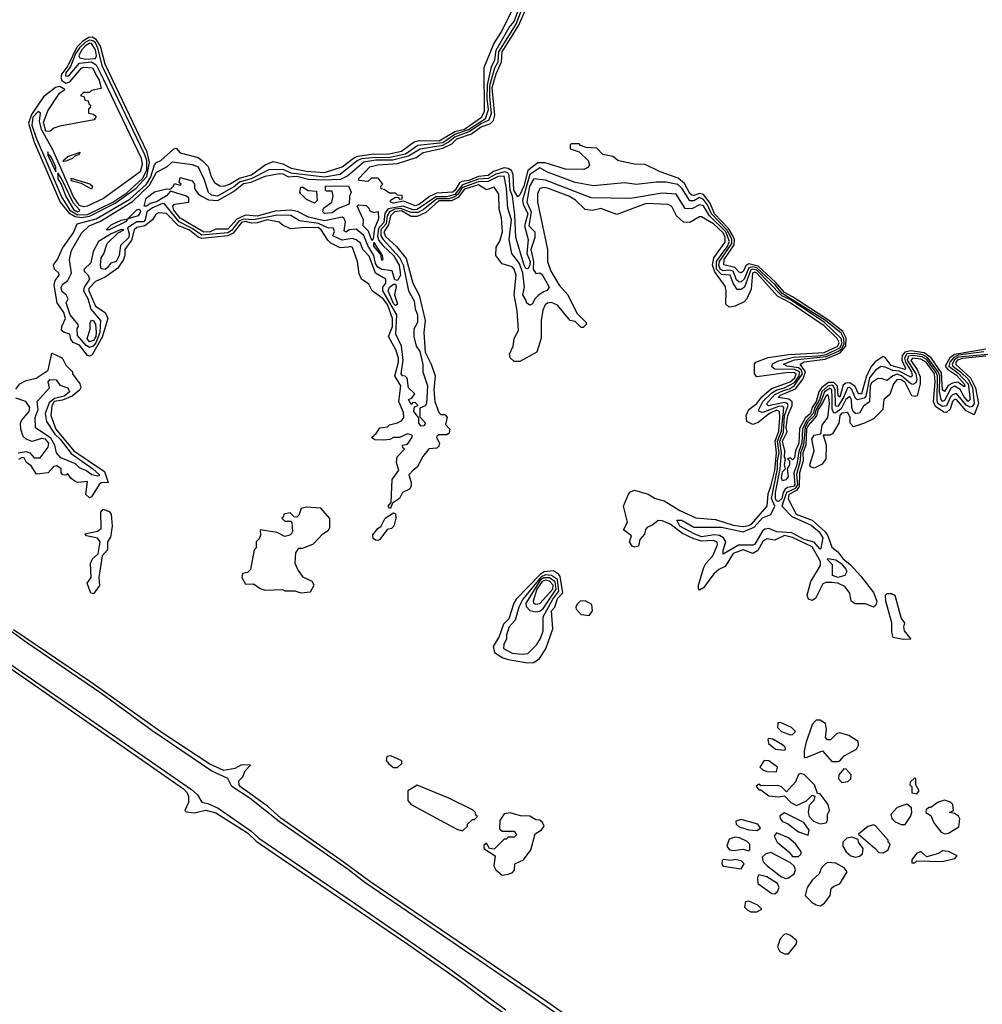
# Model space of a CAD drawing. Extents: x 2737310 to 2869991, y 870230 to 1012730.
# Tile 362 of 479: x 2796622 to 2801496, y 961534 to 966518. Entities that reach past the tile are written whole.
import ezdxf

# ---------------------------------------------------------------- set-up
doc = ezdxf.new("R2010")
doc.units = 0

msp = doc.modelspace()

# ---------------------------------------------------------------- linework, layer by layer
at = {"layer": '0CON02XD'}
for points in [[(2799275, 965140), (2799247, 965123), (2799230, 965105), (2799219.3, 965080.7), (2799205, 965073.3), (2799187.5, 965085), (2799187, 965097), (2799170, 965125), (2799177.5, 965165), (2799170, 965235), (2799152.9, 965285), (2799113.3, 965335), (2799100, 965405), (2799112.2, 965505), (2799094.2, 965565), (2799086.9, 965665), (2799075, 965727.1), (2799045, 965724.5), (2798995, 965698.8), (2798945, 965698.4), (2798875, 965672.9), (2798861.5, 965665), (2798842.7, 965635), (2798825, 965620.9), (2798795, 965611.8), (2798735, 965611.8), (2798665, 965556.4), (2798637.3, 965542.7), (2798605, 965542.9), (2798552.6, 965562.6), (2798521.5, 965558.5), (2798494.7, 965545.3), (2798483.2, 965525), (2798477.5, 965485), (2798450.8, 965455), (2798450.4, 965425), (2798461.9, 965405), (2798545.3, 965315.3), (2798563, 965277), (2798591.2, 965145), (2798618.8, 965095), (2798623.9, 965053.9), (2798636.2, 965025), (2798636.7, 964985), (2798618.3, 964951.7), (2798617.5, 964915), (2798630, 964865), (2798647.9, 964837.9), (2798663.6, 964773.6), (2798663.8, 964735), (2798686.2, 964665), (2798682, 964575), (2798675, 964563.3), (2798648.3, 964551.7), (2798648.3, 964508.3), (2798677.5, 964475), (2798668.3, 964461.7), (2798655, 964460), (2798643.3, 964475), (2798642.5, 964502.5), (2798617.5, 964535), (2798621.7, 964558.3), (2798640, 964565), (2798625, 964580), (2798611.7, 964578.3), (2798605, 964570), (2798590, 964595), (2798608.3, 964601.7), (2798622.5, 964625), (2798591.2, 964655), (2798583.8, 964703.8), (2798573.3, 964713.3), (2798560, 964715), (2798553.3, 964725), (2798564.4, 964795), (2798556, 964865), (2798526.8, 964926.8), (2798531.4, 965025), (2798460, 965145), (2798460, 965165), (2798476, 965185), (2798476.2, 965205), (2798423.8, 965235), (2798391.7, 965321.7), (2798358.8, 965355), (2798347.3, 965387.3), (2798325, 965404), (2798305, 965410.8), (2798255, 965402.5), (2798207.5, 965425), (2798216.4, 965446.4), (2798210, 965465), (2798185, 965463.3), (2798135, 965486.7), (2798039.5, 965499.5), (2797995, 965527.5), (2797925, 965528.9), (2797805.5, 965505.5), (2797755, 965509.3), (2797732.2, 965497.8), (2797695, 965451.1), (2797675, 965438.8), (2797545, 965427.1), (2797495, 965462.1), (2797428.6, 965495), (2797355.5, 965585.5), (2797345, 965587.5), (2797295, 965566.7), (2797266.2, 965545), (2797257.1, 965505), (2797248, 965495), (2797215, 965494.4), (2797167.5, 965465), (2797176.7, 965435), (2797174.3, 965415), (2797132, 965375), (2797125.8, 965325), (2797110, 965295), (2797083.9, 965286.1), (2797065, 965262.5), (2797055, 965253.8), (2797035, 965257.5), (2797030.8, 965275), (2797035, 965312.5), (2797047.7, 965332.3), (2797064.5, 965385.5), (2797120.7, 965439.3), (2797150, 965455), (2797136.1, 965456.1), (2797085, 965434.2), (2797020.8, 965395), (2796994.2, 965345), (2796982.4, 965287.6), (2796947.5, 965255), (2796947.5, 965245), (2796968.9, 965225), (2796974.5, 965205), (2796948.1, 965165), (2796944.4, 965145), (2796966.7, 965106.7), (2796982.2, 965052.2), (2797030.8, 964995), (2797028.2, 964935), (2797006.8, 964883.2), (2796993.8, 964866.2), (2796975, 964858.6), (2796958.5, 964868.5), (2796915, 964920), (2796912.5, 964955), (2796920, 964965), (2796917.5, 964975), (2796878, 965025), (2796857.5, 965085), (2796867.5, 965105), (2796857.5, 965125), (2796835, 965142.5), (2796832.5, 965165), (2796840.7, 965179.3), (2796865, 965197.5), (2796883.8, 965235), (2796873.3, 965305), (2796885, 965350), (2796935, 965437.5), (2796973.3, 965475), (2797030.9, 965499.1), (2797192.4, 965597.6), (2797279.6, 965680.4), (2797315, 965746.7), (2797366.1, 965773.9), (2797395, 965798.8), (2797495, 965786.2), (2797525, 965773.3), (2797555, 965712.5), (2797576.2, 965645), (2797591.7, 965631.7), (2797625, 965627.1), (2797705, 965672.5), (2797735, 965697.1), (2797795, 965714.6), (2797885, 965759.4), (2797955, 965762.2), (2797995, 965743.5), (2798165, 965722.9), (2798245, 965735.8), (2798330.8, 965805), (2798354.1, 965815.9), (2798425, 965823.2), (2798489.5, 965820.5), (2798575, 965840), (2798637.4, 965882.6), (2798765, 965896.1), (2798825, 965939.1), (2798895, 965962.8), (2798981.1, 966018.9), (2798995.4, 966064.6), (2798988.8, 966118.8), (2798990.9, 966189.1), (2799010.2, 966279.8), (2799028.1, 966315), (2799035.3, 966364.7), (2799101.1, 966478.9), (2799125, 966508.8), (2799153.8, 966586.2)], [(2801505, 964836.5), (2801375, 964819.8), (2801351.5, 964808.5), (2801332.3, 964785), (2801327.5, 964765), (2801375, 964729.6), (2801424.6, 964675), (2801435.6, 964595), (2801425, 964586.2), (2801405, 964608.8), (2801385, 964647.1), (2801355, 964663.3), (2801338.6, 964655), (2801305, 964591.2), (2801295, 964586.2), (2801288, 964595), (2801280, 964635), (2801280.6, 964715), (2801273.5, 964735), (2801218.5, 964808.5), (2801195, 964821.1), (2801155, 964828.9), (2801115, 964826.7), (2801102, 964805), (2801106.7, 964785), (2801137.5, 964735), (2801141.2, 964715), (2801135, 964708.8), (2801075, 964738.8), (2801042.7, 964742.7), (2801005, 964760), (2800985, 964762), (2800955, 964744.2), (2800925.6, 964705), (2800906.9, 964613.1), (2800898.2, 964601.8), (2800865, 964593.3), (2800855, 964601.2), (2800835, 964646), (2800825, 964655.6), (2800814.2, 964655), (2800793.8, 964605), (2800765, 964560), (2800753.7, 964563.7), (2800750.9, 964645), (2800742.8, 964662.8), (2800735, 964667.7), (2800715, 964663.8), (2800683.5, 964636.5), (2800671.9, 964595), (2800648.4, 964555), (2800640, 964525), (2800604.4, 964485.6), (2800585.2, 964445), (2800582.4, 964375), (2800566.9, 964333.1), (2800557.8, 964265), (2800541.8, 964225), (2800547.7, 964165), (2800540, 964155), (2800510.5, 964149.5), (2800498.8, 964141.2), (2800488.2, 964125), (2800481.1, 964095), (2800465, 964079.4), (2800455, 964082.9), (2800449.4, 964095), (2800449.5, 964125), (2800472, 964245), (2800479.4, 964325), (2800470.8, 964385), (2800489.6, 964430.4), (2800495.3, 964515), (2800513.3, 964565), (2800509.2, 964575), (2800495, 964580), (2800414.3, 964564.3), (2800404.1, 964574.1), (2800445, 964621.1), (2800489.5, 964640.5), (2800519.9, 964650.1), (2800545, 964666.2), (2800586, 964725), (2800579.6, 964745), (2800565.3, 964755.3), (2800507.5, 964765), (2800490, 964775), (2800545, 964796.1), (2800706.4, 964813.6), (2800769, 964841), (2800785.9, 964854.1), (2800796.9, 964875), (2800795.2, 964905.2), (2800780.9, 964930.9), (2800702.7, 964995), (2800483.1, 965133.1), (2800447, 965177), (2800355, 965262.4), (2800335, 965267.8), (2800315, 965262.5), (2800290.6, 965205), (2800275, 965190.8), (2800265, 965190), (2800251.5, 965201.5), (2800234.2, 965245), (2800215, 965250.9), (2800185, 965246.7), (2800168.6, 965255), (2800161.5, 965275), (2800166.2, 965295), (2800228, 965385), (2800228.4, 965405), (2800220.3, 965425), (2800202.7, 965455), (2800124.8, 965534.8), (2800105, 965580.8), (2800085, 965607.5), (2800065, 965618.1), (2800035, 965601.4), (2800015, 965602), (2799975, 965666.2), (2799955, 965684), (2799895, 965696), (2799845, 965696.7), (2799745, 965683.3), (2799685, 965692.5), (2799527, 965677), (2799435, 965693.8), (2799295, 965746.2), (2799255, 965769.2), (2799205, 965734), (2799168.8, 965605), (2799171.2, 965585), (2799194.6, 965535), (2799178.5, 965475), (2799196.9, 965405), (2799190, 965335), (2799207.1, 965295), (2799205.5, 965275), (2799195, 965256.7), (2799185, 965258.8), (2799176.9, 965275), (2799134.2, 965415), (2799128.7, 965531.3), (2799116.7, 965625), (2799106.2, 965655), (2799099.8, 965729.8), (2799093.1, 965743.1), (2799078.9, 965748.9), (2799033.6, 965736.4), (2798995, 965713.9), (2798945, 965710.6), (2798865, 965681.8), (2798825, 965634), (2798785, 965622.4), (2798729, 965621), (2798635, 965557.1), (2798615, 965556.2), (2798564.1, 965574.1), (2798488.6, 965561.4), (2798471.5, 965538.5), (2798465, 965492.5), (2798438.6, 965461.4), (2798433.1, 965423.1), (2798440.9, 965400.9), (2798460, 965375), (2798515.6, 965325), (2798542.9, 965275), (2798550, 965225), (2798535, 965197.5), (2798522, 965202), (2798507.3, 965247.3), (2798455, 965254.3), (2798435, 965266), (2798423.6, 965285), (2798414.5, 965325), (2798384.5, 965374.5), (2798365, 965426.2), (2798325, 965457.5), (2798290, 965455), (2798275, 965443.3), (2798265, 965450), (2798271.2, 965495), (2798265, 965512.5), (2798255, 965518.8), (2798165, 965500), (2798085, 965518.6), (2798027.8, 965547.8), (2797995, 965554.4), (2797915, 965549.4), (2797825, 965524.5), (2797765, 965529.4), (2797722.1, 965507.9), (2797675, 965458.6), (2797615, 965458.8), (2797586.2, 965443.8), (2797555, 965443.3), (2797435, 965514.3), (2797403.1, 965555), (2797398, 965575), (2797405.8, 965584.2), (2797478.8, 965595), (2797478.8, 965615), (2797465.7, 965625.7), (2797385, 965650), (2797365, 965626.7), (2797315, 965597.1), (2797282, 965588), (2797265, 965574), (2797252.5, 965575), (2797262.5, 965615), (2797305, 965646.2), (2797365, 965662.5), (2797385, 965660), (2797400, 965675), (2797405, 965690), (2797435, 965680), (2797440, 965685), (2797430, 965695), (2797435, 965720), (2797495, 965702.5), (2797507.5, 965685), (2797507.5, 965665), (2797513.9, 965653.9), (2797526.1, 965636.1), (2797543.3, 965625), (2797577.3, 965607.3), (2797625, 965602.5), (2797705, 965648.6), (2797755, 965688.5), (2797794.6, 965695.4), (2797865, 965725.8), (2797935, 965740), (2797955, 965738.6), (2797983.1, 965723.1), (2798025, 965726.2), (2798085, 965711.9), (2798155, 965706.9), (2798248.3, 965711.7), (2798281.3, 965728.7), (2798365, 965799.4), (2798425, 965808.5), (2798511.7, 965808.3), (2798591.2, 965828.8), (2798650, 965865), (2798765, 965883.9), (2798792.4, 965897.6), (2798825, 965926), (2798898.3, 965951.7), (2798955, 965991.3), (2798999.2, 966010.8), (2799011.2, 966045), (2799002.6, 966127.4), (2799002.8, 966185), (2799027.3, 966275), (2799045.4, 966305), (2799048.5, 966355), (2799136.2, 966495), (2799163.6, 966566.4)], [(2798874.5, 965964.5), (2798960.8, 966025), (2798976, 966054), (2798974.3, 966275.7), (2799023.2, 966396.8), (2799057.9, 966452.1), (2799120, 966575)], [(2799016.7, 966156.7), (2799014.6, 966175), (2799034.4, 966244.4), (2799062.1, 966305), (2799064.6, 966355), (2799149.7, 966490.3), (2799181.5, 966565)], [(2796935, 965516.4), (2796975, 965523.5), (2797105, 965589.1), (2797211.5, 965665), (2797265.2, 965724.8), (2797279.2, 965795), (2797267.9, 965847.9), (2797055, 966294), (2797030.5, 966385), (2797008.8, 966418.8), (2796989.2, 966429.2), (2796972.2, 966427.8), (2796940.9, 966409.1), (2796911.2, 966378.8), (2796865, 966285.7), (2796835.4, 966245), (2796830.5, 966225), (2796835, 966210), (2796855, 966196.7), (2796875, 966203.3), (2796935, 966273.3), (2796945, 966278), (2796990, 966275), (2797012, 966232), (2797025, 966212.5), (2797035, 966170), (2796985, 966160), (2796975, 966150), (2796945, 966150), (2796930, 966135), (2796948.3, 966128.3), (2796951.7, 966111.7), (2796968.3, 966108.3), (2796971.7, 966091.7), (2796980, 966085), (2796978.3, 966071.7), (2796970, 966065), (2796970, 966045), (2796995, 966040), (2797008.3, 966028.3), (2796998.3, 966011.7), (2796825, 965980), (2796795, 965970), (2796775, 965952.5), (2796755, 965954), (2796741.7, 965998.3), (2796765, 966057.5), (2796823.9, 966146.1), (2796850, 966165), (2796825, 966180), (2796803.3, 966175), (2796742.9, 966127.1), (2796680.9, 966039.1), (2796666.9, 965995), (2796693.8, 965903.8), (2796827.5, 965595), (2796871.5, 965541.5), (2796902.2, 965522.2), (2796935, 965516.4)], [(2796915, 965530), (2796965, 965532.4), (2797092.9, 965595), (2797165, 965641.5), (2797244.4, 965715), (2797265, 965757.5), (2797265.9, 965805), (2797256.2, 965835), (2797041.7, 966281.7), (2797017.5, 966375), (2797005, 966400.5), (2796991.9, 966411.9), (2796975, 966414.7), (2796955, 966404.6), (2796925, 966376.4), (2796904, 966345), (2796879.3, 966280.7), (2796855, 966248.8), (2796854.2, 966235), (2796865, 966232.9), (2796875, 966240.8), (2796925, 966298.9), (2796985.4, 966305.4), (2797009.7, 966289.7), (2797046.7, 966215), (2797237.8, 965817.8), (2797242.5, 965785), (2797231.4, 965748.6), (2797046.1, 965613.9), (2796963.3, 965575), (2796945, 965571.8), (2796925, 965577.8), (2796895, 965622.5), (2796790, 965860), (2796732.1, 965962.1), (2796722.1, 966005), (2796727.1, 966045), (2796715, 966054), (2796689.2, 966025), (2796683.1, 965985), (2796706.2, 965915), (2796749.2, 965819.2), (2796835, 965618), (2796876.4, 965555), (2796915, 965530)], [(2796955, 966319.4), (2797005, 966322.5), (2797010.6, 966335), (2797005, 966366.7), (2796985, 966397.8), (2796975, 966398.9), (2796953.1, 966385), (2796934.5, 966365), (2796920.8, 966335), (2796926, 966326), (2796955, 966319.4)], [(2801515, 964850), (2801355.7, 964824.3), (2801332.6, 964807.4), (2801309.1, 964765), (2801320, 964750), (2801365, 964719.4), (2801405, 964675.8), (2801408, 964665), (2801405, 964660), (2801373, 964683), (2801345, 964679.1), (2801322.8, 964667.2), (2801305, 964636.2), (2801294.5, 964645), (2801290.2, 964730.2), (2801236.8, 964806.8), (2801201.3, 964831.3), (2801135, 964841.8), (2801104, 964836), (2801091.1, 964818.9), (2801088.5, 964795), (2801107.5, 964755), (2801105, 964747.5), (2801035, 964768.6), (2801005, 964808.8), (2800995, 964813.8), (2800954.4, 964785.6), (2800935.6, 964764.4), (2800909.5, 964715), (2800885, 964624.2), (2800870, 964625), (2800851.8, 964661.8), (2800825, 964679.5), (2800805, 964678.1), (2800792.4, 964667.6), (2800775, 964606.7), (2800766.7, 964615), (2800762.8, 964662.8), (2800745, 964681.1), (2800718.2, 964681.8), (2800683.1, 964656.9), (2800667.9, 964635), (2800655.9, 964585), (2800635.4, 964555), (2800626.2, 964525), (2800599.2, 964500.8), (2800571.2, 964448.8), (2800567.5, 964375), (2800550, 964335), (2800545, 964300), (2800535, 964290), (2800525, 964300), (2800510, 964295), (2800520, 964285), (2800520, 964265), (2800507.5, 964245), (2800513.3, 964205), (2800500.7, 964189.3), (2800485, 964183.3), (2800478.8, 964198.8), (2800485, 964230), (2800500, 964245), (2800494.1, 964265.9), (2800500, 964295), (2800494.3, 964304.3), (2800496.7, 964335), (2800484.6, 964385), (2800508.6, 964431.4), (2800503.8, 964455), (2800511.1, 964515), (2800533.3, 964565), (2800533.2, 964583.2), (2800517, 964597), (2800463.3, 964605), (2800475, 964617.1), (2800550.2, 964649.8), (2800589.3, 964700.7), (2800600.4, 964735), (2800573.3, 964775), (2800595, 964787.1), (2800700.6, 964799.4), (2800777.3, 964832.7), (2800805.5, 964865), (2800806.5, 964906.5), (2800790.1, 964940.1), (2800717.6, 964997.6), (2800536.1, 965116.1), (2800495, 965137.1), (2800450, 965190), (2800361.4, 965271.4), (2800315, 965282.5), (2800298.2, 965271.8), (2800285, 965243.8), (2800275, 965236.7), (2800265, 965240), (2800243.7, 965263.7), (2800187.3, 965277.3), (2800188.5, 965305), (2800240.5, 965379.5), (2800241.8, 965405), (2800233.9, 965425), (2800211.6, 965461.6), (2800140, 965535), (2800119.1, 965589.1), (2800085, 965633.3), (2800065, 965638.2), (2800035, 965628.6), (2800025, 965630.8), (2800015, 965638.8), (2799988.5, 965688.5), (2799955.5, 965715.5), (2799865, 965748.8), (2799790, 965785), (2799735, 965786.7), (2799655, 965803.3), (2799625, 965826.7), (2799575, 965836.7), (2799545, 965868.8), (2799490.7, 965870.7), (2799461.7, 965881.7), (2799455, 965890), (2799415, 965890), (2799410, 965885), (2799410, 965865), (2799455, 965850), (2799500, 965805), (2799507, 965783), (2799499.3, 965770.7), (2799479.3, 965760.7), (2799385, 965761.2), (2799283.1, 965793.1), (2799245, 965793.1), (2799194.4, 965755.6), (2799175, 965676.2), (2799155, 965631.2), (2799145, 965622.5), (2799123.6, 965655), (2799120.6, 965735), (2799112.5, 965755), (2799095.5, 965765.5), (2799075, 965767.8), (2799020.8, 965749.2), (2798995, 965729.5), (2798945, 965723.9), (2798896.7, 965705), (2798860.9, 965699.1), (2798848.2, 965691.8), (2798827.5, 965655), (2798815, 965645.7), (2798735, 965640.8), (2798696.5, 965623.5), (2798645, 965582.9), (2798625, 965576), (2798565, 965600), (2798515, 965590), (2798500, 965595), (2798500, 965605), (2798525, 965620), (2798538.3, 965618.3), (2798545, 965610), (2798558.3, 965611.7), (2798558.3, 965628.3), (2798535, 965630), (2798525, 965640), (2798495, 965640), (2798468.3, 965658.3), (2798451.7, 965661.7), (2798450, 965675), (2798460, 965685), (2798437, 965717), (2798403, 965717), (2798385, 965700), (2798340, 965705), (2798340, 965715), (2798395, 965773.3), (2798435, 965783.3), (2798535, 965790), (2798629.4, 965820.6), (2798664.5, 965845.5), (2798765, 965868.2), (2798810, 965890), (2798835, 965915.5), (2798909.2, 965940.8), (2798956, 965975), (2799006.8, 965993.2), (2799021.8, 966008.2), (2799028.5, 966035), (2799016.7, 966156.7)], [(2801515, 964814.6), (2801395, 964803.2), (2801371.1, 964795), (2801362.1, 964785), (2801362.4, 964772.4), (2801435.9, 964705.9), (2801461.2, 964655), (2801477.1, 964575), (2801455, 964517.5), (2801415, 964537.5), (2801365, 964595.7), (2801355, 964595.7), (2801345, 964586.2), (2801333.6, 964546.4), (2801315, 964529.2), (2801301.7, 964531.7), (2801259.8, 964559.8), (2801250, 964585), (2801257.3, 964685), (2801253.6, 964725), (2801211.5, 964785), (2801185, 964800.4), (2801143.3, 964805), (2801135, 964793.3), (2801167.3, 964747.3), (2801181.1, 964711.1), (2801181.9, 964675), (2801166.2, 964615), (2801155, 964610.8), (2801138.8, 964615), (2801105, 964681.9), (2801085, 964695.6), (2801065, 964697.5), (2801047.1, 964675), (2801028.3, 964621.7), (2800997.5, 964595), (2800993.3, 964545), (2800945, 964497.5), (2800900, 964475), (2800845, 964457.5), (2800826.7, 964475), (2800826.7, 964505), (2800815, 964530), (2800785, 964525.7), (2800775.8, 964514.2), (2800770, 964475), (2800738.2, 964421.8), (2800725, 964415.6), (2800690, 964415), (2800706.5, 964366.5), (2800703.8, 964295), (2800685, 964268.1), (2800645, 964247.8), (2800625.8, 964255), (2800623.5, 964265), (2800644.3, 964335), (2800633.5, 964395), (2800645, 964414.5), (2800678.3, 964421.7), (2800686.2, 964465), (2800714.4, 964505), (2800723.1, 964575), (2800718.6, 964605), (2800715, 964620), (2800705, 964616), (2800689.7, 964580.3), (2800665, 964545.7), (2800657.3, 964512.7), (2800615, 964464.4), (2800606.1, 964445), (2800602.7, 964365), (2800587.1, 964325), (2800589.1, 964285), (2800571.1, 964225), (2800569.7, 964155), (2800555.3, 964134.7), (2800517.1, 964115), (2800513, 964093), (2800554.2, 964015), (2800635, 963984.2), (2800700.8, 963925), (2800714.2, 963905), (2800735, 963847.5), (2800765, 963823.8), (2800790.2, 963790.2), (2800828.9, 963758.9), (2800881.3, 963701.3), (2800945, 963618), (2800962.5, 963575), (2800957.5, 963555), (2800945, 963544), (2800905, 963561.2), (2800852, 963562), (2800832.5, 963575), (2800826.2, 963615), (2800799.5, 963649.5), (2800765.6, 963665.6), (2800735, 963670), (2800705, 963670), (2800688.3, 963661.7), (2800660, 963605), (2800652.5, 963587.5), (2800635, 963578), (2800616.2, 963585), (2800610, 963605), (2800628.1, 963675), (2800677.5, 963755), (2800676.9, 963775), (2800635, 963850), (2800535, 963897.8), (2800495, 963907.5), (2800445, 963883.3), (2800405, 963890), (2800385, 963876.7), (2800359.5, 963830.5), (2800335, 963816.7), (2800285, 963834), (2800235, 963815.7), (2800195, 963750), (2800162.5, 963735), (2800136.1, 963713.9), (2800085, 963642), (2800065, 963631.2), (2800058.8, 963638.8), (2800059.2, 963655), (2800085.8, 963745), (2800096, 963765), (2800132.5, 963805), (2800155, 963860), (2800153.6, 963873.6), (2800135, 963882), (2800075, 963878.1), (2800035, 963890.6), (2799978, 963918), (2799915, 963964.2), (2799875, 963982), (2799855, 963983.3), (2799828.1, 963961.9), (2799800.8, 963949.2), (2799791.7, 963938.3), (2799786.1, 963913.9), (2799762.5, 963887.5), (2799755, 963853.3), (2799735, 963847.5), (2799723.6, 963853.6), (2799710, 963875), (2799720, 963905), (2799680, 963935), (2799700, 963975), (2799680, 964055), (2799705, 964116.7), (2799715, 964128), (2799735, 964136.2), (2799805, 964116.7), (2799840, 964095), (2799885, 964082.5), (2799965, 964033.8), (2800045, 963996.2), (2800145, 963988), (2800235, 963960), (2800285, 963952.5), (2800315, 963957.1), (2800327.5, 963965), (2800406.2, 964055), (2800411.3, 964118.7), (2800426.4, 964155), (2800445.4, 964235.4), (2800454.5, 964325), (2800447.3, 964385), (2800466, 964435), (2800471.8, 964505), (2800469.4, 964535), (2800455, 964541.1), (2800418, 964525), (2800360.8, 964479.2), (2800335, 964468.8), (2800304.2, 964484.2), (2800301.2, 964515), (2800314.2, 964545.8), (2800355, 964575.8), (2800380.2, 964609.8), (2800428.2, 964651.8), (2800524, 964685), (2800547.5, 964705), (2800554.1, 964724.1), (2800545, 964730.6), (2800515, 964732.2), (2800355, 964710), (2800342.5, 964725), (2800342.5, 964775), (2800350, 964785), (2800411.7, 964808.3), (2800516.6, 964823.4), (2800695, 964833.4), (2800764.2, 964865), (2800771.9, 964885), (2800760.8, 964905), (2800695, 964968.9), (2800524, 965085), (2800458.9, 965118.9), (2800355, 965235.5), (2800345, 965239.5), (2800333.1, 965235), (2800326.2, 965155), (2800304, 965106), (2800290.7, 965089.3), (2800245, 965067.5), (2800215, 965062.5), (2800198.3, 965078.3), (2800200, 965145), (2800195, 965170), (2800141.7, 965241.7), (2800130, 965275), (2800137.3, 965312.7), (2800195, 965392.5), (2800194.3, 965415), (2800185, 965439.2), (2800135, 965485.6), (2800075, 965520), (2800065, 965520), (2800015, 965492.5), (2799983.9, 965493.9), (2799947.5, 965525), (2799925, 965572.5), (2799905, 965583.3), (2799795, 965588), (2799645, 965532.5), (2799565, 965563.3), (2799523, 965553), (2799485, 965557.5), (2799436.7, 965605), (2799402.5, 965625), (2799295, 965665.8), (2799275, 965668.8), (2799256.4, 965663.6), (2799243.9, 965636.1), (2799243.8, 965595), (2799293.8, 965355), (2799294, 965295), (2799311.2, 965245), (2799353.3, 965175), (2799397.5, 965125), (2799443, 965033), (2799490, 964985), (2799490, 964975), (2799475, 964960), (2799465, 964960), (2799435, 964990), (2799410, 964995), (2799345, 965072.5), (2799315, 965086.7), (2799295, 965083.3), (2799283.3, 965075), (2799271.7, 965048.3), (2799263.3, 964995), (2799263, 964907), (2799240, 964835), (2799155, 964787.5), (2799125, 964787.5), (2799106.4, 964806.4), (2799102, 964825), (2799121.2, 964865), (2799126.1, 964903.9), (2799147.5, 964945), (2799141.2, 965045), (2799126.2, 965125), (2799136.7, 965225), (2799125.9, 965255.9), (2799115, 965267.5), (2799065, 965282.5), (2799032.5, 965325), (2799033.9, 965366.1), (2799053.6, 965396.4), (2799066.2, 965445), (2799062.5, 965515), (2799049.3, 965559.3), (2799047.5, 965635), (2799025, 965670), (2798985, 965657.5), (2798945, 965683.1), (2798875, 965660), (2798842, 965618), (2798808.7, 965601.3), (2798745, 965601.5), (2798678, 965542), (2798635, 965522.5), (2798605, 965522.9), (2798555, 965550.4), (2798519.2, 965545), (2798499.1, 965525), (2798490.2, 965479.8), (2798465.6, 965445), (2798475, 965420.8), (2798530.6, 965370.6), (2798579.7, 965309.7), (2798611.9, 965185), (2798644.4, 965124.4), (2798675.6, 964995), (2798668.1, 964935), (2798675.6, 964835), (2798706, 964775), (2798726, 964715), (2798719.4, 964645), (2798723.8, 964585), (2798745, 964530), (2798755, 964520), (2798775, 964520), (2798787, 964507), (2798778.3, 964468.3), (2798800, 964445), (2798796.7, 964425), (2798785, 964416.7), (2798745, 964417.5), (2798735, 964410), (2798732.5, 964402.5), (2798747.5, 964375), (2798745, 964360), (2798735, 964350), (2798693.6, 964346.4), (2798663, 964307), (2798635, 964252.5), (2798615, 964237.5), (2798592.5, 964215), (2798604, 964175), (2798603.8, 964156.2), (2798595, 964142.5), (2798560, 964125), (2798545.8, 964094.2), (2798510, 964070), (2798500, 964045), (2798493.9, 964043.9), (2798487.5, 964055), (2798502.5, 964075), (2798508.8, 964191.2), (2798541.7, 964238.3), (2798530, 964275), (2798532.5, 964305), (2798570, 964345), (2798561.7, 964351.7), (2798560, 964365), (2798585, 964370), (2798610, 964405), (2798610, 964415), (2798585, 964422.5), (2798545, 964402.5), (2798515, 964402.5), (2798496.4, 964393.6), (2798465, 964390), (2798420.7, 964390.7), (2798403.6, 964403.6), (2798426.4, 964423.6), (2798445, 964452.5), (2798485, 964457.5), (2798495, 964466.7), (2798535, 964477.5), (2798555, 964487.5), (2798567.5, 964505), (2798565, 964530), (2798542, 964585), (2798552, 964665), (2798521.1, 964715), (2798540, 964785), (2798540, 964805), (2798526.8, 964846.8), (2798488.8, 964915), (2798508.9, 964965), (2798510, 965005), (2798485, 965076), (2798462, 965105), (2798407.5, 965145), (2798389.3, 965179.3), (2798353.3, 965205), (2798341.7, 965231.7), (2798332.5, 965295), (2798306.7, 965365), (2798295, 965370), (2798285, 965366.7), (2798245, 965364), (2798197.9, 965387.9), (2798182.4, 965402.4), (2798149.2, 965455), (2798134.5, 965464.5), (2798067, 965467), (2797995, 965460), (2797956.4, 965476.4), (2797935, 965493.3), (2797875, 965504.4), (2797825, 965490), (2797795, 965488.8), (2797765, 965496.1), (2797745, 965491.5), (2797702.5, 965437.5), (2797676.5, 965423.5), (2797545, 965411.2), (2797525, 965418.2), (2797482.4, 965452.4), (2797425, 965476.5), (2797365, 965537.1), (2797325, 965540.8), (2797309.7, 965530.3), (2797295, 965505.8), (2797255, 965474.3), (2797215, 965467.1), (2797200.8, 965455), (2797187.2, 965402.8), (2797154.5, 965355.5), (2797154.3, 965325), (2797146.9, 965305), (2797118.8, 965261.2), (2797055, 965215.8), (2797005, 965193.3), (2796972.4, 965157.6), (2796972, 965145), (2797005, 965068.8), (2797055, 965036.7), (2797068, 965005), (2797038.8, 964911.2), (2796988.7, 964821.3), (2796975, 964814.2), (2796965, 964819.2), (2796925, 964870), (2796892, 964885), (2796881.3, 964901.3), (2796876.5, 964926.5), (2796845, 964935.8), (2796834.3, 964945), (2796835.7, 964965), (2796854.3, 965005), (2796845, 965036.2), (2796811.2, 965085), (2796796.9, 965175), (2796801.7, 965198.3), (2796822, 965225), (2796820, 965235), (2796798.1, 965255), (2796793.4, 965276.6), (2796813.3, 965305), (2796838.8, 965361.2), (2796892.4, 965437.6), (2796913.3, 965485), (2797009.2, 965510.8), (2797179.6, 965610.4), (2797264.3, 965685.7), (2797286.6, 965723.4), (2797305, 965784), (2797315, 965795.8), (2797336.7, 965805), (2797402.5, 965865), (2797415, 965867.5), (2797434.1, 965844.1), (2797525, 965820), (2797546.7, 965805), (2797576.7, 965775), (2797591.2, 965725), (2797607.5, 965695), (2797635, 965677.5), (2797655, 965676.2), (2797685, 965686), (2797734.5, 965715.5), (2797795, 965733.3), (2797865, 965784), (2797905, 965800), (2797955, 965788), (2797997.3, 965767.3), (2798075, 965751.1), (2798165, 965744.4), (2798255, 965774.2), (2798312.1, 965817.9), (2798333, 965827), (2798415, 965840), (2798485, 965837.8), (2798555, 965852.5), (2798619.1, 965900.9), (2798645, 965907.5), (2798746.7, 965905), (2798825, 965952), (2798874.5, 965964.5)], [(2796805, 965747.5), (2796805, 965772.5), (2796785, 965816.7), (2796775, 965832.5), (2796770, 965830), (2796765, 965850), (2796765, 965832.5), (2796805, 965747.5)], [(2796845, 965800), (2796842.5, 965805), (2796865, 965826.7), (2796928.3, 965848.3), (2796920, 965835), (2796901.7, 965828.3), (2796890, 965815), (2796855, 965802.5), (2796845, 965800)], [(2796915, 965546.2), (2796925, 965550), (2796926.7, 965555), (2796891.9, 965591.9), (2796833.8, 965715), (2796815, 965742.5), (2796815, 965713.3), (2796833, 965683), (2796855, 965623.8), (2796895, 965558), (2796915, 965546.2)], [(2801775, 959797.1), (2800571.5, 960631.5), (2799166.4, 961606.4), (2798370, 962150), (2798285, 962215.6), (2797937.3, 962457.3), (2797788.8, 962575), (2797696.1, 962636.1), (2797676.1, 962676.1), (2797594.4, 962714.4), (2797290.3, 962920.3), (2797037.5, 963105), (2796656.1, 963366.1), (2796422, 963535), (2796212, 963685), (2796110.2, 963730.2), (2796075, 963781.9), (2795890.2, 963910.2), (2795531.8, 964181.8), (2795069.6, 964549.6), (2794751.4, 964811.4), (2794179.1, 965309.1), (2793756, 965706)], [(2796985, 965660), (2796935, 965690), (2796885, 965703.3), (2796883, 965717), (2796977, 965687), (2796990, 965675), (2796985, 965660)], [(2801524.3, 964824.3), (2801375, 964809.8), (2801355, 964796.2), (2801343.8, 964775), (2801347.5, 964765), (2801385.2, 964735.2), (2801426.1, 964696.1), (2801446.1, 964655), (2801455.5, 964575), (2801445, 964560), (2801435, 964557.1), (2801415, 964566.7), (2801365, 964626.2), (2801345, 964620), (2801335, 964609.2), (2801315, 964564), (2801295, 964560.5), (2801272.9, 964572.9), (2801267.1, 964587.1), (2801269.2, 964715), (2801262.7, 964732.7), (2801215, 964798), (2801191.2, 964811.2), (2801145, 964819.2), (2801122.2, 964815), (2801115.4, 964795), (2801160.4, 964725), (2801165.4, 964695), (2801159.6, 964680.4), (2801145, 964672), (2801135, 964675.8), (2801087.1, 964715), (2801065, 964723.3), (2801043.3, 964715), (2801015, 964692.5), (2800985, 964702.5), (2800965, 964700), (2800935, 964679.2), (2800928.2, 964665), (2800925.8, 964584.2), (2800895, 964561.2), (2800875, 964525.8), (2800855, 964525.6), (2800843.3, 964535), (2800836.2, 964555), (2800834.5, 964594.5), (2800825, 964611.2), (2800805, 964595.7), (2800781.3, 964548.7), (2800755, 964527.5), (2800745, 964526.7), (2800736.3, 964546.3), (2800736.6, 964605), (2800735, 964645.7), (2800725, 964651.1), (2800697.5, 964635), (2800678.6, 964585), (2800654.5, 964545.5), (2800645.9, 964515), (2800615, 964483.6), (2800598.9, 964455), (2800590.8, 964365), (2800575.3, 964325), (2800574.7, 964285), (2800556.2, 964216.2), (2800560.8, 964165), (2800548.5, 964145), (2800505.5, 964125), (2800481.2, 964055), (2800532.6, 964002.6), (2800629.4, 963959.4), (2800670, 963925), (2800688.1, 963895), (2800678.3, 963841.7), (2800675, 963837.5), (2800645, 963874.2), (2800595, 963886.7), (2800531.1, 963921.1), (2800455.8, 963925.8), (2800415, 963942.5), (2800395, 963940), (2800385, 963932), (2800345, 963863.8), (2800335, 963858), (2800262.2, 963857.8), (2800185, 963812.5), (2800183.6, 963833.6), (2800197.5, 963875), (2800186.2, 963895), (2800165, 963907.5), (2800140.3, 963909.7), (2800075, 963900.6), (2800036.7, 963915), (2799965, 963954.3), (2799950, 963985), (2799975.6, 963985.6), (2800035, 963948.8), (2800175, 963949.2), (2800285, 963925.6), (2800340.4, 963949.6), (2800383.1, 963996.9), (2800425, 964013.8), (2800446, 964055), (2800429.1, 964095), (2800459.7, 964245), (2800459.7, 964285), (2800468.1, 964325), (2800459.7, 964385), (2800478.8, 964435), (2800490.8, 964555), (2800481.7, 964561.7), (2800465, 964560.9), (2800385, 964530), (2800366.7, 964535), (2800364.2, 964545), (2800384.7, 964585.3), (2800430.8, 964629.2), (2800456, 964645), (2800495, 964654.7), (2800545, 964682.1), (2800569.7, 964715), (2800570, 964735), (2800545, 964747.1), (2800445, 964748.6), (2800430.8, 964760.8), (2800434.5, 964775.5), (2800465, 964791.5), (2800540.5, 964809.5), (2800665, 964815.9), (2800705, 964824.2), (2800775, 964857.9), (2800785.8, 964875), (2800783.5, 964903.5), (2800695, 964987.3), (2800525, 965099.7), (2800481, 965121), (2800355, 965250.6), (2800335, 965255.3), (2800325, 965251.5), (2800292, 965165), (2800275, 965152), (2800255, 965153.3), (2800234.5, 965184.5), (2800218.8, 965225), (2800175, 965228.5), (2800151.1, 965255), (2800150, 965295), (2800175, 965330.5), (2800205, 965368.6), (2800216.1, 965395), (2800197.8, 965445), (2800115.3, 965525.3), (2800085, 965575.8), (2800065, 965582), (2800025, 965561.2), (2799992.3, 965562.3), (2799945.9, 965635.9), (2799875, 965640), (2799715, 965613.8), (2799515, 965616.7), (2799285, 965705.8), (2799225, 965712.5), (2799203.8, 965675), (2799189.2, 965595), (2799211.1, 965545), (2799200, 965475), (2799230, 965445), (2799230, 965415), (2799210.9, 965355), (2799223.8, 965295), (2799221.4, 965255), (2799235, 965233.8), (2799255, 965236.7), (2799267.7, 965227.7), (2799302.5, 965165), (2799293, 965147), (2799275, 965140)], [(2798115, 965590), (2798075, 965607.5), (2798045, 965637.5), (2798040, 965645), (2798045, 965670), (2798055, 965670), (2798083, 965653), (2798125, 965650), (2798127.5, 965602.5), (2798115, 965590)], [(2798165, 965537.5), (2798157.5, 965545), (2798160, 965565), (2798202.5, 965595), (2798210, 965625), (2798205, 965650), (2798175, 965650), (2798170, 965655), (2798170, 965675), (2798287, 965677), (2798300, 965645), (2798292.5, 965625), (2798290, 965585), (2798235, 965563.3), (2798205, 965541.2), (2798165, 965537.5)], [(2797075, 965454.2), (2797060, 965455), (2797085, 965480), (2797135, 965503.3), (2797170, 965510), (2797214.2, 965555.8), (2797225, 965560), (2797232.5, 965555), (2797233.8, 965545), (2797222.5, 965525), (2797170, 965510), (2797157.5, 965495), (2797075, 965454.2)], [(2798405, 965400), (2798388.3, 965448.3), (2798362, 965475), (2798363.3, 965505), (2798330, 965575), (2798338.3, 965581.7), (2798377, 965577), (2798390, 965565), (2798395, 965550), (2798413, 965543), (2798437, 965547), (2798439.3, 965510.7), (2798418.1, 965461.9), (2798411.7, 965408.3), (2798405, 965400)], [(2798455, 965300), (2798450, 965330), (2798415, 965372.5), (2798415, 965390), (2798457.5, 965325), (2798460, 965305), (2798455, 965300)], [(2798525, 965071.2), (2798515, 965081.2), (2798487.1, 965145), (2798495, 965164), (2798515, 965180), (2798525, 965180), (2798528.3, 965168.3), (2798519.2, 965125), (2798534, 965085), (2798533.6, 965076.4), (2798525, 965071.2)], [(2796975, 964887.5), (2796962.9, 964905), (2796978.7, 964951.3), (2796978.8, 964985), (2796985, 964997.5), (2796995, 964993.3), (2797005, 964977.5), (2797009.5, 964935), (2797007.3, 964915), (2796995, 964894.3), (2796975, 964887.5)], [(2796602.3, 964647.7), (2796622.5, 964675), (2796655, 964692.5), (2796705, 964704), (2796765.7, 964744.3), (2796785, 964830), (2796836.4, 964806.4), (2796855, 964770), (2796890, 964735), (2796890, 964725), (2796926.7, 964675), (2796931.2, 964655), (2796926.2, 964645), (2796888.1, 964611.9), (2796838.2, 964591.8), (2796795.7, 964585), (2796784.3, 964564.3), (2796779.2, 964515), (2796805, 964446.2), (2796896, 964335), (2797051.4, 964231.4), (2797070, 964175), (2797035, 964173.8), (2797024.1, 964165.9), (2796985, 964102.5), (2796975, 964097.5)], [(2797015, 964206.7), (2796986.7, 964215), (2796957, 964237), (2796925, 964249.4), (2796905, 964270), (2796830, 964300), (2796807.5, 964325), (2796799.4, 964365), (2796780.2, 964400.2), (2796701.7, 964451.7), (2796699.4, 964505), (2796715.7, 964545.7), (2796710, 964585), (2796772.5, 964655), (2796766.7, 964685), (2796775, 964696.7), (2796805.8, 964695.8), (2796825, 964668.8), (2796866.2, 964655), (2796874.4, 964635), (2796847.8, 964612.2), (2796798.6, 964601.4), (2796770.7, 964579.3), (2796750.6, 964525), (2796757.1, 964485), (2796799.4, 964419.4), (2796826.5, 964395), (2796882.9, 964322.9), (2796992, 964245), (2797025, 964216.2), (2797025, 964210), (2797015, 964206.7)], [(2796613.9, 964326.1), (2796655, 964332.5), (2796672.5, 964325), (2796695, 964300), (2796725, 964300), (2796765.7, 964354.3), (2796770, 964375), (2796752.5, 964395), (2796731.7, 964398.3), (2796685, 964383.8), (2796654.3, 964394.3), (2796639.1, 964409.1), (2796627.1, 964445), (2796626, 964475), (2796631.2, 964488.8), (2796670, 964535), (2796672.5, 964555), (2796652.5, 964585), (2796602.3, 964602.3)], [(2796975, 964097.5), (2796957.5, 964115), (2796965, 964180), (2796916.1, 964176.1), (2796901.7, 964181.7), (2796883.3, 964195), (2796865, 964220), (2796855, 964212.5), (2796840, 964215), (2796832.5, 964225), (2796832.5, 964245), (2796809.3, 964259.3), (2796795, 964256.7), (2796765.8, 964224.2), (2796707.7, 964217.7), (2796679.3, 964259.3), (2796657, 964277), (2796645, 964300), (2796635, 964302.5), (2796615, 964292.5)], [(2798045, 963617.5), (2798095, 963622.5), (2798112.5, 963655), (2798102.5, 963675), (2798057, 963697), (2798030, 963735), (2798017.5, 963765), (2798020.7, 963819.3), (2798035, 963842.5), (2798055, 963842.5), (2798110, 963865), (2798157.5, 963915), (2798186.4, 963933.6), (2798193, 963947), (2798193, 963993), (2798146, 964046), (2798075, 964051.2), (2798046.7, 964043.3), (2798035, 964010), (2798025, 964000), (2798011.7, 964001.7), (2797991.7, 964021.7), (2797960, 964015), (2797958.3, 964001.7), (2797950, 963995), (2797965, 963980), (2797995, 963980), (2798000, 963975), (2798003, 963927), (2797996.4, 963913.6), (2797985, 963907.5), (2797965, 963902.5), (2797925, 963922.5), (2797840, 963935), (2797841.7, 963908.3), (2797835, 963890), (2797820, 963875), (2797820, 963845), (2797810, 963835), (2797790, 963735), (2797775, 963720), (2797750, 963715), (2797747.5, 963695), (2797765, 963660), (2797805, 963662.5), (2797839.3, 963639.3), (2797865, 963630), (2797953, 963633), (2797965, 963627.5), (2798015, 963627.5), (2798045, 963617.5)], [(2796995, 963612), (2796982, 963615), (2796964, 963665), (2796984, 963695), (2796980, 963765), (2796991.2, 963788.8), (2797018.8, 963815), (2797030, 963875), (2797015, 963893.3), (2796960, 963905), (2796952.5, 963915), (2797015, 963928.8), (2797035, 963942.5), (2797032.5, 964025), (2797045, 964040), (2797075, 964028.8), (2797085.7, 964015.7), (2797090.6, 963955), (2797081.2, 963898.8), (2797065.7, 963874.3), (2797066.5, 963835), (2797040, 963805), (2797022.1, 963695), (2797026.2, 963653.8), (2796995, 963612)], [(2798435, 963882), (2798422.9, 963882.9), (2798412.3, 963892.3), (2798409.3, 963910.7), (2798435, 963943.3), (2798452.5, 963955), (2798473.3, 963995), (2798515, 964022.5), (2798525, 964017.5), (2798526.7, 963995), (2798516, 963954), (2798505, 963943.3), (2798483.3, 963936.7), (2798445, 963886.7), (2798435, 963882)], [(2800765, 963694.3), (2800737.5, 963705), (2800738, 963758), (2800712.5, 963785), (2800715, 963790), (2800755, 963783.3), (2800781.2, 963765), (2800805, 963737.5), (2800810, 963725), (2800800, 963705), (2800765, 963694.3)], [(2799195, 963262.5), (2799225, 963264), (2799253.3, 963285), (2799285.9, 963334.1), (2799321.2, 963435), (2799314.2, 963525), (2799331.2, 963545), (2799345, 963588), (2799372.7, 963617.3), (2799358.9, 963698.9), (2799351.1, 963711.1), (2799325, 963728), (2799277, 963723), (2799258.4, 963711.6), (2799135.7, 963584.3), (2799124, 963565), (2799098, 963485), (2799071.1, 963458.9), (2799049.2, 963395), (2799018.8, 963345), (2799026.7, 963315), (2799068.3, 963288.3), (2799095, 963278.6), (2799195, 963262.5)], [(2799165, 963306.2), (2799195, 963310), (2799240, 963355), (2799258.8, 963385), (2799273.3, 963425), (2799272, 963495), (2799321.5, 963585), (2799351.2, 963625), (2799345, 963684), (2799315.4, 963705.4), (2799285, 963708.2), (2799262.4, 963697.6), (2799169.4, 963585), (2799149.2, 963545), (2799130.8, 963479.2), (2799100, 963445), (2799086.7, 963405), (2799086.4, 963383.6), (2799073.3, 963355), (2799072.5, 963335), (2799115, 963311.2), (2799165, 963306.2)], [(2799235, 963520), (2799255, 963524), (2799275, 963540), (2799338.5, 963635), (2799333, 963673), (2799305, 963692.3), (2799275, 963692.2), (2799255, 963677.5), (2799184.4, 963565), (2799187.3, 963547.3), (2799205, 963526.7), (2799235, 963520)], [(2799235, 963558.8), (2799255, 963563.3), (2799321.1, 963635), (2799323.5, 963655), (2799305, 963675.5), (2799285, 963680.8), (2799268.1, 963675), (2799240.7, 963635), (2799221.2, 963575), (2799223.8, 963565), (2799235, 963558.8)], [(2796022.5, 963635), (2796955, 962993.1), (2797491.7, 962621.7), (2797522.5, 962595), (2797545, 962557.5), (2797575, 962551.2), (2797627.3, 962527.3), (2797792.7, 962412.7), (2797832, 962375), (2798321.7, 962041.7), (2798777.8, 961727.8), (2799084, 961505)], [(2801095, 963381.2), (2801045, 963390), (2801038.3, 963418.3), (2801038, 963465), (2801008, 963575), (2801006.2, 963605), (2801015, 963613.8), (2801035, 963614), (2801053.3, 963605), (2801086.1, 963486.1), (2801102.5, 963465), (2801096.7, 963445), (2801100, 963425), (2801135, 963382.5), (2801095, 963381.2)], [(2799505, 963502.5), (2799522.5, 963525), (2799518.3, 963558.3), (2799485, 963576.7), (2799460, 963575), (2799445, 963560), (2799437.5, 963545), (2799440, 963535), (2799465, 963507.5), (2799505, 963502.5)], [(2799666.4, 961283.6), (2799294.2, 961545), (2798394.7, 962154.7), (2798259.2, 962255), (2797945, 962475.5), (2797876.7, 962536.7), (2797740.8, 962635), (2797732.9, 962645), (2797732, 962665), (2797751.2, 962685), (2797763.8, 962716.2), (2797790, 962745), (2797745, 962746.7), (2797711.7, 962728.3), (2797655, 962717.5), (2797585, 962749.2), (2797349.2, 962905), (2796981.4, 963165), (2796590.4, 963430.4)], [(2796545, 963255.5), (2797450.8, 962625), (2797470, 962605), (2797476, 962585), (2797476, 962555), (2797457.5, 962515), (2797465, 962507.5), (2797505, 962503.8), (2797565, 962517.1), (2797615, 962502.9), (2797775, 962401.5), (2797819.2, 962359.2), (2797905, 962301.1), (2798587.4, 961837.4), (2798861.4, 961645), (2798993.9, 961543.9), (2799289.3, 961339.3)], [(2800525, 962897.5), (2800535, 962900), (2800550, 962915), (2800530, 962935), (2800475, 962960), (2800461.7, 962958.3), (2800460, 962935), (2800480, 962915), (2800525, 962897.5)], [(2800735, 962763.3), (2800765, 962763.8), (2800775, 962766.7), (2800797.7, 962792.3), (2800860, 962825), (2800870, 962845), (2800867.5, 962865), (2800820, 962895), (2800775, 962907.5), (2800760, 962905), (2800727, 962873), (2800713, 962873), (2800702.5, 962885), (2800706.7, 962925), (2800702.5, 962955), (2800675, 962972.5), (2800655, 962972.5), (2800635, 962950), (2800603.6, 962856.4), (2800593.8, 962815), (2800593.8, 962783.8), (2800610, 962785), (2800687.5, 962817.5), (2800735, 962763.3)], [(2800495, 962820), (2800500, 962825), (2800497.5, 962835), (2800485, 962846.7), (2800435, 962876.7), (2800415, 962880), (2800410, 962875), (2800413.6, 962853.6), (2800450, 962825), (2800495, 962820)], [(2798515, 962732.5), (2798535, 962733.3), (2798557, 962753), (2798556.4, 962766.4), (2798501.7, 962791.7), (2798481.7, 962788.3), (2798478.3, 962768.3), (2798490.7, 962750.7), (2798515, 962732.5)], [(2800455, 962710), (2800460, 962735), (2800415, 962766.7), (2800391.7, 962768.3), (2800370, 962735), (2800385, 962720), (2800405, 962712.5), (2800455, 962710)], [(2800675, 962447.5), (2800705, 962452.5), (2800712.5, 962465), (2800712.5, 962495), (2800722.5, 962515), (2800716.2, 962545), (2800675, 962600), (2800661.7, 962601.7), (2800647.5, 962645), (2800595, 962696.7), (2800575, 962702.5), (2800565, 962697.5), (2800550.7, 962659.3), (2800505, 962610), (2800480, 962635), (2800461.7, 962641.7), (2800375, 962640), (2800365, 962647.5), (2800351.7, 962638.3), (2800365, 962620), (2800375, 962620), (2800415, 962590), (2800465, 962583.3), (2800495, 962590), (2800527.5, 962555), (2800555, 962540), (2800606.7, 962563.3), (2800635, 962592.5), (2800648.3, 962588.3), (2800642.5, 962565), (2800620, 962540), (2800613.8, 962505), (2800620, 962485), (2800641.2, 962461.2), (2800675, 962447.5)], [(2800785, 962657.5), (2800815, 962662.5), (2800830, 962675), (2800832.5, 962695), (2800807.5, 962725), (2800795, 962726.7), (2800770, 962695), (2800767.5, 962675), (2800785, 962657.5)], [(2801165, 962600), (2801176.7, 962615), (2801160, 962645), (2801160, 962675), (2801155, 962680), (2801131.7, 962658.3), (2801130, 962645), (2801140, 962635), (2801140, 962605), (2801165, 962600)], [(2798865, 962412.5), (2798890, 962435), (2798890, 962445), (2798915, 962470), (2798925, 962470), (2798940, 962485), (2798931.7, 962491.7), (2798930, 962505), (2798915, 962517.5), (2798795, 962576.7), (2798635, 962643.3), (2798586.7, 962615), (2798587.5, 962565), (2798605, 962546), (2798835, 962420), (2798865, 962412.5)], [(2801305, 962397.5), (2801325, 962400), (2801378.3, 962431.7), (2801383, 962473), (2801376.4, 962486.4), (2801355, 962500), (2801330, 962505), (2801350, 962515), (2801346.7, 962545), (2801335, 962557.5), (2801305, 962567.5), (2801273, 962557), (2801235, 962530), (2801225, 962530), (2801211.7, 962518.3), (2801210, 962505), (2801235, 962490), (2801251.7, 962451.7), (2801287, 962407), (2801305, 962397.5)], [(2799065, 962187.5), (2799095, 962192.5), (2799115, 962200), (2799127, 962213), (2799130, 962245), (2799172.5, 962265), (2799210, 962315), (2799233, 962397), (2799265, 962416.7), (2799278, 962435), (2799270, 962455), (2799256.1, 962466.1), (2799235, 962467.5), (2799205, 962486.7), (2799158.3, 962488.3), (2799105, 962502.5), (2799075, 962497.5), (2799052.5, 962465), (2799051.7, 962421.7), (2799065, 962410), (2799125, 962410), (2799138.3, 962391.7), (2799125, 962380), (2799095, 962380), (2799085, 962370), (2799075, 962370), (2799025, 962320), (2799001.7, 962321.7), (2798985, 962350), (2798973, 962337), (2798971.7, 962321.7), (2799030, 962285), (2799022.5, 962235), (2799033.3, 962215), (2799065, 962187.5)], [(2800615, 962390), (2800620, 962415), (2800592.5, 962455), (2800495, 962503.3), (2800471.7, 962488.3), (2800473.3, 962475), (2800485, 962460), (2800509.2, 962449.2), (2800565, 962407.5), (2800615, 962390)], [(2801105, 962443.8), (2801132.5, 962485), (2801138.8, 962505), (2801138.3, 962528.3), (2801115, 962547.5), (2801065, 962530), (2801032.5, 962495), (2801037.5, 962475), (2801055, 962457.5), (2801085, 962443.8), (2801105, 962443.8)], [(2800355, 962413.3), (2800372.5, 962425), (2800360, 962445), (2800275, 962470), (2800248.3, 962461.7), (2800250, 962445), (2800265, 962432.5), (2800315, 962417.5), (2800355, 962413.3)], [(2800565, 962282.5), (2800580, 962295), (2800580, 962305), (2800552.5, 962345), (2800515, 962376.7), (2800455, 962402.5), (2800442.5, 962385), (2800457.5, 962355), (2800516.4, 962306.4), (2800535, 962282.5), (2800565, 962282.5)], [(2800995, 962300), (2801020, 962315), (2801030, 962345), (2801020, 962355), (2801020, 962365), (2800955, 962437.5), (2800945, 962442.5), (2800916.7, 962433.3), (2800870, 962395), (2800952.5, 962325), (2800971.7, 962301.7), (2800995, 962300)], [(2800315, 962310), (2800320, 962315), (2800320, 962345), (2800305, 962357.5), (2800266.4, 962376.4), (2800245, 962380), (2800215, 962370), (2800202.5, 962335), (2800215, 962317.5), (2800235, 962312.5), (2800285, 962320), (2800315, 962310)], [(2800855, 962278.8), (2800875, 962283.8), (2800890, 962295), (2800893, 962323), (2800870, 962355), (2800868.3, 962368.3), (2800835, 962380), (2800810, 962375), (2800790, 962355), (2800790, 962335), (2800807.5, 962305), (2800830, 962285), (2800855, 962278.8)], [(2800500.7, 962170.7), (2800515, 962173.3), (2800543.3, 962195), (2800550, 962215), (2800543, 962233), (2800525, 962250), (2800425, 962302.5), (2800400, 962295), (2800381.7, 962278.3), (2800387.5, 962255), (2800406.7, 962235), (2800479.3, 962179.3), (2800500.7, 962170.7)], [(2801155, 962250), (2801165, 962260), (2801293, 962257), (2801357.5, 962272.5), (2801370, 962285), (2801325, 962307.5), (2801295, 962310), (2801275, 962297.5), (2801215, 962280), (2801185, 962307.5), (2801163.6, 962296.4), (2801140, 962265), (2801140, 962250), (2801155, 962250)], [(2800275, 962220), (2800290, 962245), (2800275, 962260), (2800245, 962267.5), (2800225, 962262.5), (2800185, 962267.5), (2800178.3, 962261.7), (2800177.5, 962245), (2800185, 962233.3), (2800275, 962220)], [(2800675, 962032.5), (2800697.5, 962045), (2800726.7, 962085), (2800730.7, 962119.3), (2800745, 962132.5), (2800775, 962143.3), (2800812.5, 962205), (2800797.5, 962225), (2800755, 962247.5), (2800715, 962252.5), (2800702.5, 962245), (2800682.5, 962225), (2800670, 962195), (2800635, 962162.5), (2800610, 962125), (2800600, 962085), (2800635, 962050), (2800655, 962036.7), (2800675, 962032.5)], [(2800445, 962092.5), (2800460, 962105), (2800467.5, 962125), (2800460, 962145), (2800405, 962178.8), (2800365, 962190), (2800357.5, 962175), (2800360, 962145), (2800430, 962095), (2800445, 962092.5)], [(2800355, 962002.5), (2800380, 962015), (2800360, 962035), (2800315, 962056.7), (2800297, 962053), (2800292.5, 962025), (2800305, 962012.5), (2800325, 962002.5), (2800355, 962002.5)], [(2800515, 961790), (2800555, 961840), (2800557.5, 961855), (2800525, 961882.5), (2800505, 961890), (2800493.6, 961886.4), (2800472.5, 961865), (2800460, 961825), (2800471.7, 961801.7), (2800495, 961790), (2800515, 961790)]]:
    msp.add_lwpolyline(points, dxfattribs=at)

doc.saveas('drawing.dxf')
